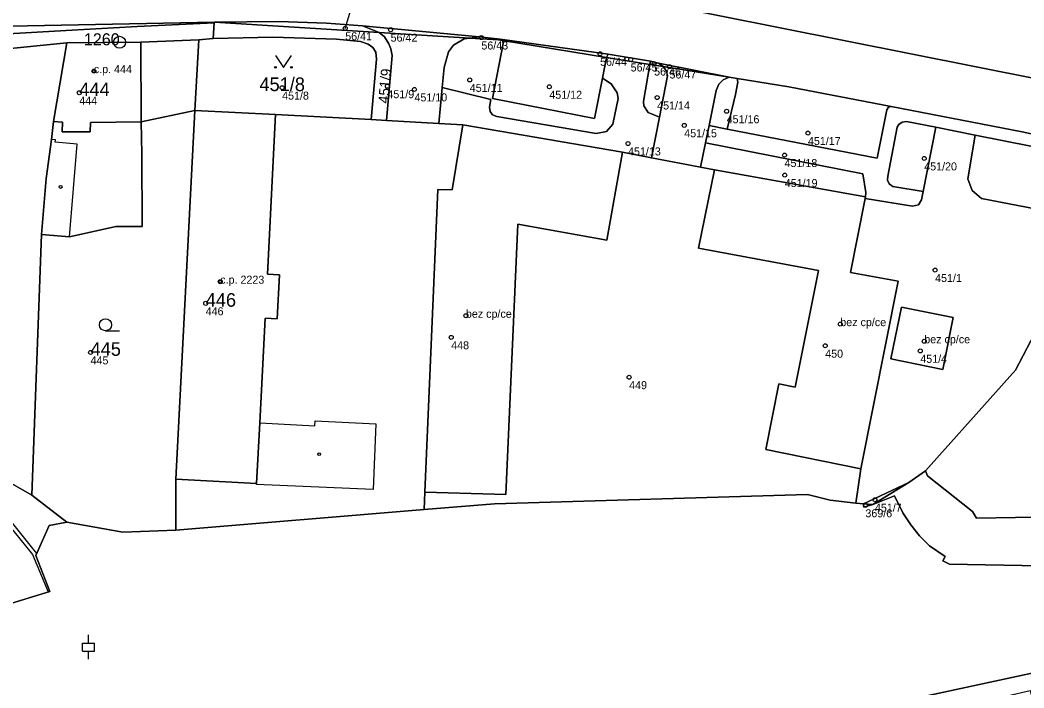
# Model space of a CAD drawing. Extents: x -878211 to -870363, y -1058464 to -1052522.
# Drawn here: x -874274.3 to -874148.9, y -1056319.8 to -1056236.4 of the extents above; entities that cross this region are included whole.
import ezdxf

# ---------------------------------------------------------------- set-up
doc = ezdxf.new("R2010")
doc.units = 0
for name, color, linetype in [('Definiční body', 7, 'Continuous'), ('Hranice parcel', 7, 'Continuous'), ('Parcelní čísla', 7, 'Continuous'), ('Polygon budovy', 7, 'Continuous'), ('Polygon parcely', 7, 'Continuous'), ('Pop  PČ popisy', 7, 'Continuous'), ('Vnitřní kresba', 7, 'Continuous'), ('Věcná břemena k části', 7, 'Continuous'), ('Značky bodu BP', 7, 'Continuous'), ('Značky budov', 7, 'Continuous'), ('Značky kultur', 7, 'Continuous')]:
    doc.layers.add(name, color=color, linetype=linetype)

msp = doc.modelspace()

# ---------------------------------------------------------------- linework, layer by layer
at = {"layer": 'Definiční body'}
for centre in [(-874233.67, -1056237.41994), (-874228, -1056237.58994), (-874216.66, -1056238.56994), (-874201.83, -1056240.59994), (-874198.01, -1056241.30994), (-874195.08, -1056241.81994), (-874265.07, -1056242.75994), (-874193.16, -1056242.18994), (-874218.11, -1056243.85994), (-874266.89, -1056245.45994), (-874241.55, -1056244.82994), (-874228.4, -1056244.64994), (-874225.02, -1056245.04994), (-874208.17, -1056244.71994), (-874194.7, -1056246.05994), (-874186.02, -1056247.77994), (-874191.32, -1056249.52994), (-874175.87, -1056250.49994), (-874198.34, -1056251.79994), (-874178.79, -1056253.24994), (-874161.34, -1056253.66994), (-874178.76, -1056255.74994), (-874159.98, -1056267.60994), (-874249.28, -1056269.05994), (-874251.1, -1056271.75994), (-874218.59, -1056273.30994), (-874171.82, -1056274.35994), (-874220.43, -1056276.00994), (-874161.33, -1056276.49994), (-874265.48, -1056277.88994), (-874173.71, -1056277.05994), (-874161.83, -1056277.69994), (-874198.2, -1056280.98994), (-874168.69, -1056296.98994), (-874167.5, -1056296.28994)]:
    msp.add_circle(centre, 0.25, dxfattribs=at)
at = {"layer": 'Hranice parcel'}
for p, q in [((-874250.02, -1056236.74), (-874249.99, -1056236.64)), ((-874249.99, -1056236.64), (-874229.42, -1056237.93)), ((-874250.16, -1056238.68), (-874250.02, -1056236.74)), ((-874231.49, -1056237.12), (-874216.94, -1056238.48)), ((-874229.42, -1056237.93), (-874231.49, -1056237.12)), ((-874251.95, -1056238.86), (-874252.44, -1056247.69)), ((-874251.95, -1056238.86), (-874250.16, -1056238.68)), ((-874242.72, -1056238.53), (-874250.16, -1056238.68)), ((-874268.45, -1056239.22), (-874286.31, -1056241.01)), ((-874230.41, -1056248.82), (-874228.51, -1056248.93)), ((-874272.8, -1056295.72), (-874271.61, -1056263.18)), ((-874272.8, -1056295.72), (-874276.73, -1056293.45)), ((-874268.45, -1056299.08), (-874272.8, -1056295.72)), ((-874223.82, -1056297.51), (-874254.81, -1056300.09))]:
    msp.add_line(p, q, dxfattribs=at)
for points in [[(-874138.73, -1056245.44), (-874195.46, -1056234.16), (-874216.86, -1056231.45), (-874226.76, -1056230.39), (-874231.06, -1056230.07), (-874249.04, -1056229.65), (-874285.19, -1056231.75), (-874290.65, -1056231.84), (-874295.48, -1056231.91), (-874299.31, -1056231.75), (-874319.2, -1056227.74)], [(-874323.86, -1056233.66), (-874311.83, -1056236.7), (-874303.17, -1056238.36), (-874300.14, -1056238.65), (-874295.27, -1056238.83), (-874289.3, -1056238.77), (-874282.41, -1056238.47), (-874279.43, -1056238.31), (-874268.52, -1056237.68), (-874259.65, -1056237.18), (-874250.02, -1056236.74)], [(-874323.86, -1056233.66), (-874303.18, -1056237.27), (-874296.81, -1056237.55), (-874249.99, -1056236.64)], [(-874249.99, -1056236.64), (-874241.98, -1056236.58), (-874235.99, -1056236.77), (-874231.49, -1056237.12)], [(-874268.45, -1056239.22), (-874259.18, -1056239.16), (-874251.95, -1056238.86)], [(-874230.41, -1056248.82), (-874229.75, -1056241.25), (-874229.86, -1056240.38), (-874230.2, -1056239.83), (-874230.79, -1056239.39), (-874231.76, -1056239.08), (-874234.77, -1056238.78), (-874242.72, -1056238.53)], [(-874271.61, -1056263.18), (-874271.03, -1056256.17), (-874270.37, -1056251.29), (-874270.09, -1056249.07), (-874268.45, -1056239.22)], [(-874271.61, -1056263.18), (-874268.1, -1056263.47), (-874262.33, -1056262.17), (-874259.03, -1056262.16), (-874259.08, -1056253.09), (-874259.14, -1056249.08), (-874252.44, -1056247.69)], [(-874254.81, -1056300.09), (-874254.81, -1056293.74), (-874252.44, -1056247.69)], [(-874252.44, -1056247.69), (-874242.38, -1056248.16), (-874230.41, -1056248.82)], [(-874284.45, -1056312), (-874270.58, -1056307.75), (-874272.3, -1056303.24), (-874270.66, -1056299.49), (-874268.45, -1056299.08)], [(-874254.81, -1056300.09), (-874261.43, -1056300.34), (-874268.45, -1056299.08)]]:
    msp.add_lwpolyline(points, dxfattribs=at)
at = {"layer": 'Polygon budovy'}
for points in [[(-874268.45, -1056239.22), (-874270.09, -1056249.07), (-874268.99, -1056249.13), (-874269.01, -1056250.34), (-874265.55, -1056250.35), (-874265.49, -1056249.16), (-874259.14, -1056249.08), (-874259.18, -1056239.16)], [(-874254.81, -1056293.74), (-874244.76, -1056294.28), (-874244.33, -1056286.69), (-874243.67, -1056273.62), (-874242.17, -1056273.7), (-874241.88, -1056268.19), (-874243.39, -1056268.11), (-874242.38, -1056248.16), (-874252.44, -1056247.69)], [(-874222.09, -1056257.53), (-874223.73, -1056295.33), (-874215, -1056295.61), (-874213.59, -1056295.65), (-874212.1, -1056261.88), (-874200.98, -1056263.88), (-874199.04, -1056252.87), (-874218.97, -1056249.46), (-874220.32, -1056257.6)], [(-874189.53, -1056264.89), (-874174.55, -1056267.67), (-874177.45, -1056282.21), (-874179.49, -1056281.8), (-874181.14, -1056290.03), (-874169.26, -1056292.43), (-874164.58, -1056268.99), (-874170.56, -1056267.9), (-874168.71, -1056258.65), (-874168.67, -1056258.47), (-874187.55, -1056255.07)], [(-874165.53, -1056278.71), (-874159.02, -1056280.03), (-874157.71, -1056273.54), (-874164.19, -1056272.24)]]:
    msp.add_lwpolyline(points, close=True, dxfattribs=at)
at = {"layer": 'Polygon parcely'}
for points in [[(-874296.81, -1056237.55), (-874249.99, -1056236.64), (-874241.98, -1056236.58), (-874235.99, -1056236.77), (-874231.49, -1056237.12), (-874216.94, -1056238.48), (-874214.33, -1056238.76), (-874200.82, -1056240.64), (-874195.53, -1056241.52), (-874194.55, -1056241.75), (-874185.72, -1056243.52), (-874184.69, -1056243.68), (-874178.27, -1056244.72), (-874165.46, -1056247.19), (-874149.09, -1056250.35), (-874140.24, -1056252.28), (-874138.73, -1056245.44), (-874195.46, -1056234.16), (-874216.86, -1056231.45), (-874226.76, -1056230.39), (-874231.06, -1056230.07), (-874249.04, -1056229.65), (-874285.19, -1056231.75)], [(-874285.19, -1056231.75), (-874249.04, -1056229.65), (-874231.06, -1056230.07), (-874226.76, -1056230.39), (-874216.86, -1056231.45), (-874195.46, -1056234.16), (-874138.73, -1056245.44)], [(-874286.31, -1056241.01), (-874268.45, -1056239.22), (-874259.18, -1056239.16), (-874251.95, -1056238.86), (-874250.16, -1056238.68), (-874250.02, -1056236.74), (-874259.65, -1056237.18), (-874268.52, -1056237.68), (-874279.43, -1056238.31)], [(-874140.24, -1056252.28), (-874149.09, -1056250.35), (-874165.46, -1056247.19), (-874165.8, -1056247.28), (-874166.03, -1056247.61), (-874167.22, -1056253.64), (-874185.94, -1056250), (-874188.21, -1056249.56), (-874188.66, -1056251.72), (-874169.02, -1056255.58), (-874168.63, -1056257.93), (-874168.67, -1056258.47), (-874168.71, -1056258.65), (-874162.79, -1056259.63), (-874162.06, -1056259.45), (-874161.66, -1056258.83), (-874161.46, -1056257.79), (-874165.27, -1056257.17), (-874165.7, -1056256.85), (-874165.91, -1056256.36), (-874165.9, -1056255.86), (-874164.72, -1056249.75), (-874164.5, -1056249.44), (-874164.08, -1056249.12), (-874163.57, -1056249.04), (-874159.89, -1056249.77), (-874154.96, -1056250.75), (-874140.45, -1056253.61)], [(-874145.14, -1056270.93), (-874149.93, -1056280.11), (-874161.2, -1056292.66), (-874160.91, -1056293.31), (-874155.3, -1056297.76), (-874154.8, -1056298.6), (-874140.2, -1056298.32)], [(-874284.45, -1056312), (-874270.58, -1056307.75), (-874272.3, -1056303.24), (-874270.66, -1056299.49), (-874268.45, -1056299.08), (-874272.8, -1056295.72), (-874276.73, -1056293.45)], [(-874165.06, -1056295.82), (-874167.76, -1056296.87), (-874168.88, -1056297.21), (-874168.94, -1056296.78), (-874169.88, -1056296.7), (-874173.09, -1056296.33), (-874175.94, -1056295.64), (-874215.04, -1056296.78), (-874223.82, -1056297.51), (-874254.81, -1056300.09), (-874261.43, -1056300.34), (-874268.45, -1056299.08), (-874270.66, -1056299.49), (-874272.3, -1056303.24), (-874270.58, -1056307.75), (-874284.45, -1056312), (-874305.59, -1056328.15), (-874341.65, -1056364.53), (-874344.01, -1056366.72), (-874347.06, -1056367.91), (-874356.24, -1056371.49), (-874385.14, -1056371.54), (-874388.61, -1056371.61), (-874396.34, -1056370.15)], [(-874170.1, -1056322.75), (-874146.15, -1056317.57), (-874138.17, -1056314.71), (-874133.95, -1056311.74), (-874133.42, -1056310.77), (-874133.38, -1056304.8), (-874158.18, -1056304.35), (-874159.03, -1056303.9), (-874158.74, -1056303.39), (-874160.66, -1056302.05), (-874161.95, -1056300.79), (-874163.02, -1056299.42), (-874164.03, -1056297.93), (-874165.06, -1056295.82)]]:
    msp.add_lwpolyline(points, dxfattribs=at)
for points in [[(-874249.99, -1056236.64), (-874296.81, -1056237.55), (-874303.18, -1056237.27), (-874323.86, -1056233.66), (-874311.83, -1056236.7), (-874303.17, -1056238.36), (-874300.14, -1056238.65), (-874295.27, -1056238.83), (-874289.3, -1056238.77), (-874282.41, -1056238.47), (-874279.43, -1056238.31), (-874268.52, -1056237.68), (-874259.65, -1056237.18), (-874250.02, -1056236.74)], [(-874228.51, -1056248.93), (-874227.8, -1056240.81), (-874227.95, -1056239.96), (-874228.2, -1056239.34), (-874228.77, -1056238.49), (-874229.42, -1056237.93), (-874249.99, -1056236.64), (-874250.02, -1056236.74), (-874250.16, -1056238.68), (-874242.72, -1056238.53), (-874234.77, -1056238.78), (-874231.76, -1056239.08), (-874230.79, -1056239.39), (-874230.2, -1056239.83), (-874229.86, -1056240.38), (-874229.75, -1056241.25), (-874230.41, -1056248.82)], [(-874229.42, -1056237.93), (-874231.49, -1056237.12), (-874235.99, -1056236.77), (-874241.98, -1056236.58), (-874249.99, -1056236.64)], [(-874216.94, -1056238.48), (-874231.49, -1056237.12), (-874229.42, -1056237.93), (-874218.12, -1056238.64)], [(-874220.16, -1056239.52), (-874218.82, -1056238.72), (-874218.12, -1056238.64), (-874229.42, -1056237.93), (-874228.77, -1056238.49), (-874228.2, -1056239.34), (-874227.95, -1056239.96), (-874227.8, -1056240.81), (-874228.51, -1056248.93), (-874221.99, -1056249.29), (-874221.55, -1056244.82), (-874221.3, -1056242.32), (-874220.76, -1056240.37)], [(-874252.44, -1056247.69), (-874251.95, -1056238.86), (-874259.18, -1056239.16), (-874268.45, -1056239.22), (-874270.09, -1056249.07), (-874270.37, -1056251.29), (-874271.03, -1056256.17), (-874271.61, -1056263.18), (-874268.1, -1056263.47), (-874262.33, -1056262.17), (-874259.03, -1056262.16), (-874259.08, -1056253.09), (-874259.14, -1056249.08)], [(-874230.41, -1056248.82), (-874229.75, -1056241.25), (-874229.86, -1056240.38), (-874230.2, -1056239.83), (-874230.79, -1056239.39), (-874231.76, -1056239.08), (-874234.77, -1056238.78), (-874242.72, -1056238.53), (-874250.16, -1056238.68), (-874251.95, -1056238.86), (-874252.44, -1056247.69), (-874242.38, -1056248.16)], [(-874215.46, -1056246.29), (-874215.64, -1056247.25), (-874215.58, -1056247.82), (-874215.26, -1056248.21), (-874214.71, -1056248.43), (-874202.33, -1056250.56), (-874201.04, -1056250.32), (-874200.24, -1056249.4), (-874199.59, -1056246.16), (-874199.68, -1056245.48), (-874200.43, -1056244.36), (-874201.52, -1056243.63), (-874202.51, -1056248.66), (-874215.28, -1056246.19), (-874213.93, -1056239.33), (-874214.02, -1056238.94), (-874214.53, -1056238.86), (-874218.12, -1056238.64), (-874218.82, -1056238.72), (-874220.16, -1056239.52), (-874220.76, -1056240.37), (-874221.3, -1056242.32), (-874221.55, -1056244.82)], [(-874218.12, -1056238.64), (-874214.53, -1056238.86), (-874214.02, -1056238.94), (-874214.33, -1056238.76), (-874216.94, -1056238.48)], [(-874201.01, -1056241.04), (-874214.02, -1056238.94), (-874213.93, -1056239.33), (-874215.28, -1056246.19), (-874202.51, -1056248.66), (-874201.52, -1056243.63)], [(-874214.02, -1056238.94), (-874201.01, -1056241.04), (-874200.82, -1056240.64), (-874214.33, -1056238.76)], [(-874289.36, -1056254.25), (-874291.34, -1056272.88), (-874289.5, -1056277.42), (-874276.73, -1056293.45), (-874272.8, -1056295.72), (-874271.61, -1056263.18), (-874271.03, -1056256.17), (-874270.37, -1056251.29), (-874270.09, -1056249.07), (-874268.45, -1056239.22), (-874286.31, -1056241.01), (-874288.61, -1056251.31), (-874282.7, -1056252.74), (-874283.52, -1056255.71)], [(-874195.6, -1056241.92), (-874201.01, -1056241.04), (-874201.52, -1056243.63), (-874200.43, -1056244.36), (-874199.68, -1056245.48), (-874199.59, -1056246.16), (-874200.24, -1056249.4), (-874201.04, -1056250.32), (-874202.33, -1056250.56), (-874214.71, -1056248.43), (-874215.26, -1056248.21), (-874215.58, -1056247.82), (-874215.64, -1056247.25), (-874215.46, -1056246.29), (-874221.55, -1056244.82), (-874221.99, -1056249.29), (-874218.97, -1056249.46), (-874199.04, -1056252.87), (-874195.39, -1056253.57), (-874194.41, -1056248.51), (-874195.82, -1056247.94), (-874196.38, -1056247.08), (-874196.41, -1056246.56)], [(-874201.01, -1056241.04), (-874195.6, -1056241.92), (-874195.53, -1056241.52), (-874200.82, -1056240.64)], [(-874193.94, -1056242.19), (-874194.55, -1056241.75), (-874195.53, -1056241.52), (-874195.6, -1056241.92)], [(-874193.54, -1056242.78), (-874193.94, -1056242.19), (-874195.6, -1056241.92), (-874196.41, -1056246.56), (-874196.38, -1056247.08), (-874195.82, -1056247.94), (-874194.41, -1056248.51), (-874193.41, -1056243.34)], [(-874188.21, -1056249.56), (-874187.31, -1056245.17), (-874187, -1056244.38), (-874186.47, -1056243.84), (-874185.72, -1056243.52), (-874193.94, -1056242.19), (-874193.54, -1056242.78), (-874193.41, -1056243.34), (-874194.41, -1056248.51), (-874195.39, -1056253.57), (-874189.28, -1056254.74), (-874188.66, -1056251.72)], [(-874193.94, -1056242.19), (-874185.72, -1056243.52), (-874194.55, -1056241.75)], [(-874184.61, -1056244.12), (-874184.69, -1056243.68), (-874185.72, -1056243.52), (-874186.47, -1056243.84), (-874187, -1056244.38), (-874187.31, -1056245.17), (-874188.21, -1056249.56), (-874185.94, -1056250), (-874184.92, -1056245.66)], [(-874165.8, -1056247.28), (-874165.46, -1056247.19), (-874178.27, -1056244.72), (-874184.69, -1056243.68), (-874184.61, -1056244.12), (-874184.92, -1056245.66), (-874185.94, -1056250), (-874167.22, -1056253.64), (-874166.03, -1056247.61)], [(-874268.45, -1056299.08), (-874261.43, -1056300.34), (-874254.81, -1056300.09), (-874254.81, -1056293.74), (-874252.44, -1056247.69), (-874259.14, -1056249.08), (-874259.08, -1056253.09), (-874259.03, -1056262.16), (-874262.33, -1056262.17), (-874268.1, -1056263.47), (-874271.61, -1056263.18), (-874272.8, -1056295.72)], [(-874223.73, -1056295.33), (-874222.09, -1056257.53), (-874220.32, -1056257.6), (-874218.97, -1056249.46), (-874221.99, -1056249.29), (-874228.51, -1056248.93), (-874230.41, -1056248.82), (-874242.38, -1056248.16), (-874252.44, -1056247.69), (-874254.81, -1056293.74), (-874254.81, -1056300.09), (-874223.82, -1056297.51)], [(-874159.89, -1056249.77), (-874163.57, -1056249.04), (-874164.08, -1056249.12), (-874164.5, -1056249.44), (-874164.72, -1056249.75), (-874165.9, -1056255.86), (-874165.91, -1056256.36), (-874165.7, -1056256.85), (-874165.27, -1056257.17), (-874161.46, -1056257.79)], [(-874218.97, -1056249.46), (-874220.32, -1056257.6), (-874222.09, -1056257.53), (-874223.73, -1056295.33), (-874215, -1056295.61), (-874213.59, -1056295.65), (-874212.1, -1056261.88), (-874200.98, -1056263.88), (-874199.04, -1056252.87)], [(-874161.46, -1056257.79), (-874161.66, -1056258.83), (-874162.06, -1056259.45), (-874162.79, -1056259.63), (-874168.71, -1056258.65), (-874170.56, -1056267.9), (-874164.58, -1056268.99), (-874169.26, -1056292.43), (-874169.88, -1056296.7), (-874168.94, -1056296.78), (-874163.27, -1056294.13), (-874161.2, -1056292.66), (-874149.93, -1056280.11), (-874145.14, -1056270.93), (-874142.03, -1056263.36), (-874141.66, -1056261.09), (-874154.2, -1056258.67), (-874155.37, -1056257.68), (-874155.89, -1056256.23), (-874154.96, -1056250.75), (-874159.89, -1056249.77)], [(-874188.66, -1056251.72), (-874189.28, -1056254.74), (-874187.55, -1056255.07), (-874168.67, -1056258.47), (-874168.63, -1056257.93), (-874169.02, -1056255.58)], [(-874140.45, -1056253.61), (-874154.96, -1056250.75), (-874155.89, -1056256.23), (-874155.37, -1056257.68), (-874154.2, -1056258.67), (-874141.66, -1056261.09)], [(-874187.55, -1056255.07), (-874189.28, -1056254.74), (-874195.39, -1056253.57), (-874199.04, -1056252.87), (-874200.98, -1056263.88), (-874212.1, -1056261.88), (-874213.59, -1056295.65), (-874215, -1056295.61), (-874223.73, -1056295.33), (-874223.82, -1056297.51), (-874215.04, -1056296.78), (-874175.94, -1056295.64), (-874173.09, -1056296.33), (-874169.88, -1056296.7), (-874169.26, -1056292.43), (-874181.14, -1056290.03), (-874179.49, -1056281.8), (-874177.45, -1056282.21), (-874174.55, -1056267.67), (-874189.53, -1056264.89)], [(-874164.58, -1056268.99), (-874170.56, -1056267.9), (-874168.71, -1056258.65), (-874168.67, -1056258.47), (-874187.55, -1056255.07), (-874189.53, -1056264.89), (-874174.55, -1056267.67), (-874177.45, -1056282.21), (-874179.49, -1056281.8), (-874181.14, -1056290.03), (-874169.26, -1056292.43)], [(-874159.02, -1056280.03), (-874157.71, -1056273.54), (-874164.19, -1056272.24), (-874165.53, -1056278.71)], [(-874159.02, -1056280.03), (-874165.53, -1056278.71), (-874164.19, -1056272.24), (-874157.71, -1056273.54)], [(-874167.76, -1056296.87), (-874165.06, -1056295.82), (-874164.03, -1056297.93), (-874163.02, -1056299.42), (-874161.95, -1056300.79), (-874160.66, -1056302.05), (-874158.74, -1056303.39), (-874159.03, -1056303.9), (-874158.18, -1056304.35), (-874133.38, -1056304.8), (-874133.42, -1056310.77), (-874132.55, -1056303.87), (-874132.43, -1056298.06), (-874133.32, -1056298.04), (-874140.2, -1056298.32), (-874154.8, -1056298.6), (-874155.3, -1056297.76), (-874160.91, -1056293.31), (-874161.2, -1056292.66), (-874163.27, -1056294.13)], [(-874168.94, -1056296.78), (-874167.76, -1056296.87), (-874163.27, -1056294.13)], [(-874167.76, -1056296.87), (-874168.94, -1056296.78), (-874168.88, -1056297.21)], [(-874159.53, -1056360.16), (-874138.64, -1056352.97), (-874136.32, -1056352.21), (-874136.39, -1056351.63), (-874136.61, -1056351.17), (-874138.68, -1056343.87), (-874139.97, -1056339.36), (-874140.44, -1056339.39), (-874141.1, -1056331.54), (-874145.47, -1056319.98), (-874146.15, -1056317.57), (-874170.1, -1056322.75), (-874169.48, -1056325.09), (-874168.2, -1056324.79), (-874148.09, -1056320.13), (-874146.12, -1056328.55), (-874166.26, -1056333.23), (-874167.27, -1056333.46), (-874165.67, -1056339.57), (-874164.72, -1056339.33), (-874161.68, -1056350.77)]]:
    msp.add_lwpolyline(points, close=True, dxfattribs=at)
at = {"layer": 'Pop  PČ popisy'}
msp.add_line((-874233.67, -1056237.42), (-874232.793, -1056234.55), dxfattribs=at)
at = {"layer": 'Vnitřní kresba'}
for p, q in [((-874259.18, -1056239.16), (-874259.14, -1056249.08)), ((-874268.99, -1056249.13), (-874270.09, -1056249.07)), ((-874269.01, -1056250.34), (-874268.99, -1056249.13)), ((-874265.49, -1056249.16), (-874265.55, -1056250.35)), ((-874259.14, -1056249.08), (-874265.49, -1056249.16)), ((-874242.38, -1056248.16), (-874243.39, -1056268.11)), ((-874265.55, -1056250.35), (-874269.01, -1056250.34)), ((-874269.87, -1056251.34), (-874270.37, -1056251.29)), ((-874269.9, -1056251.64), (-874269.87, -1056251.34)), ((-874267.16, -1056251.89), (-874269.9, -1056251.64)), ((-874268.1, -1056263.47), (-874267.16, -1056251.89)), ((-874243.39, -1056268.11), (-874241.88, -1056268.19)), ((-874241.88, -1056268.19), (-874242.17, -1056273.7)), ((-874243.67, -1056273.62), (-874244.33, -1056286.69)), ((-874242.17, -1056273.7), (-874243.67, -1056273.62)), ((-874244.33, -1056286.69), (-874244.76, -1056294.28)), ((-874244.33, -1056286.69), (-874237.45, -1056287.04)), ((-874237.45, -1056287.04), (-874237.42, -1056286.42)), ((-874237.42, -1056286.42), (-874229.84, -1056286.79)), ((-874229.84, -1056286.79), (-874230.18, -1056295.03)), ((-874244.76, -1056294.28), (-874254.81, -1056293.74)), ((-874244.76, -1056294.38), (-874244.76, -1056294.28)), ((-874230.18, -1056295.03), (-874244.76, -1056294.38))]:
    msp.add_line(p, q, dxfattribs=at)
at = {"layer": 'Věcná břemena k části'}
msp.add_lwpolyline([(-874290.73, -1056280.93), (-874272.73, -1056303.14), (-874270.78, -1056307.81), (-874270.58, -1056307.75), (-874272.3, -1056303.24), (-874272.2, -1056303.01), (-874296.43, -1056272.77)], dxfattribs=at)
at = {"layer": 'Značky bodu BP'}
for radius in [0.75, 0.03]:
    msp.add_circle((-874261.86, -1056239.15982), radius, dxfattribs=at)
at = {"layer": 'Značky budov'}
for centre in [(-874265.0768, -1056242.75916), (-874269.2168, -1056257.22916), (-874249.2868, -1056269.05916), (-874236.9268, -1056290.60916)]:
    msp.add_circle(centre, 0.175, dxfattribs=at)
at = {"layer": 'Značky kultur'}
for p, q in [((-874263.613, -1056275.19), (-874261.863, -1056275.19)), ((-874266.481, -1056314.181), (-874264.979, -1056314.181)), ((-874266.481, -1056315.182), (-874266.481, -1056314.181)), ((-874265.73, -1056314.181), (-874265.73, -1056313.18)), ((-874264.979, -1056315.182), (-874264.979, -1056314.181)), ((-874266.481, -1056315.182), (-874264.979, -1056315.182)), ((-874265.73, -1056316.18), (-874265.73, -1056315.182))]:
    msp.add_line(p, q, dxfattribs=at)
msp.add_lwpolyline([(-874242.38, -1056240.789), (-874241.38, -1056242.29), (-874240.38, -1056240.789)], dxfattribs=at)
for centre, radius in [((-874242.38, -1056242.28946), 0.1), ((-874240.38, -1056242.28946), 0.1), ((-874263.61286, -1056274.43981), 0.75)]:
    msp.add_circle(centre, radius, dxfattribs=at)

# ---------------------------------------------------------------- texts
at = {"layer": 'Definiční body'}
for s, p in [('56/41', (-874233.67, -1056238.909)), ('56/42', (-874228, -1056239.079)), ('56/43', (-874216.66, -1056240.059)), ('56/44', (-874201.83, -1056242.089)), ('c.p. 444', (-874265.07, -1056243.01)), ('56/45', (-874198.01, -1056242.799)), ('56/46', (-874195.08, -1056243.309)), ('56/47', (-874193.16, -1056243.679)), ('451/8', (-874241.55, -1056246.319)), ('451/9', (-874228.4, -1056246.139)), ('451/11', (-874218.11, -1056245.349)), ('451/12', (-874208.17, -1056246.209)), ('444', (-874266.89, -1056246.949)), ('451/10', (-874225.02, -1056246.539)), ('451/14', (-874194.7, -1056247.549)), ('451/16', (-874186.02, -1056249.269)), ('451/15', (-874191.32, -1056251.019)), ('451/17', (-874175.87, -1056251.989)), ('451/13', (-874198.34, -1056253.289)), ('451/18', (-874178.79, -1056254.739)), ('451/20', (-874161.34, -1056255.159)), ('451/19', (-874178.76, -1056257.239)), ('c.p. 2223', (-874249.28, -1056269.31)), ('451/1', (-874159.98, -1056269.099)), ('446', (-874251.1, -1056273.249)), ('bez cp/ce', (-874218.59, -1056273.56)), ('bez cp/ce', (-874171.82, -1056274.61)), ('448', (-874220.43, -1056277.499)), ('bez cp/ce', (-874161.33, -1056276.75)), ('450', (-874173.71, -1056278.549)), ('445', (-874265.48, -1056279.379)), ('451/4', (-874161.83, -1056279.189)), ('449', (-874198.2, -1056282.479)), ('451/7', (-874167.5, -1056297.779)), ('369/6', (-874168.69, -1056298.479))]:
    msp.add_text(s, height=0.999996, dxfattribs=at).set_placement(p)
at = {"layer": 'Parcelní čísla'}
msp.add_text('451/9', height=1.299996, rotation=85, dxfattribs=at).set_placement((-874228.265, -1056246.838))
for s, p in [('444', (-874266.89, -1056245.885)), ('451/8', (-874244.386, -1056245.255)), ('446', (-874251.1, -1056272.185)), ('445', (-874265.48, -1056278.314))]:
    msp.add_text(s, height=1.699998, dxfattribs=at).set_placement(p)
at = {"layer": 'Značky bodu BP'}
msp.add_text('1260', height=1.5, dxfattribs=at).set_placement((-874266.309, -1056239.534))

doc.saveas('drawing.dxf')
